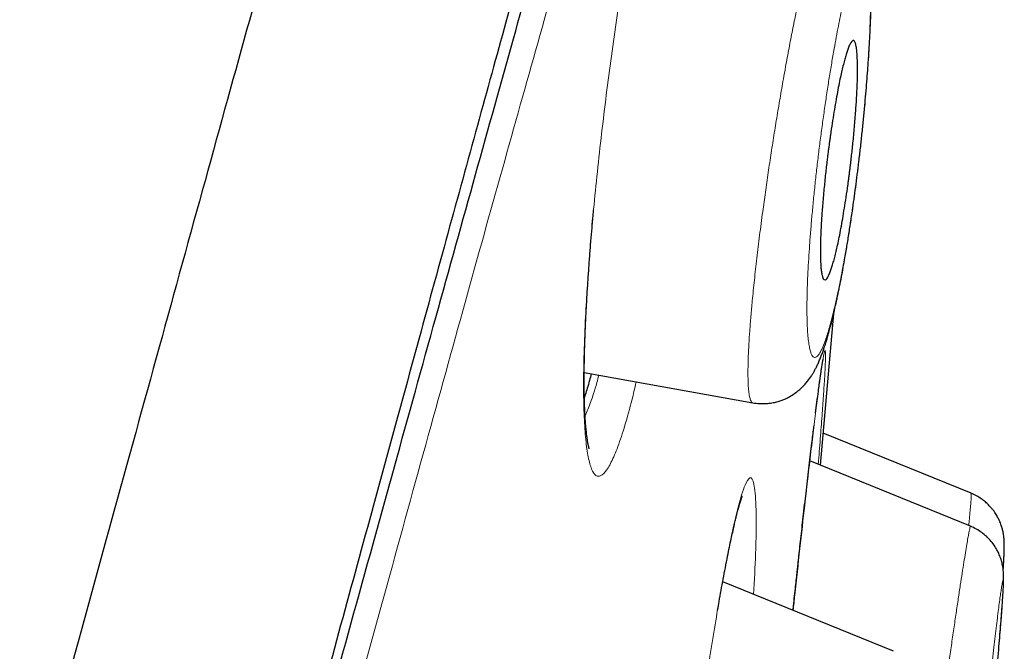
# Model space of a CAD drawing. Header units: millimetres. Extents: x 8 to 473, y 11 to 654.
# Tile 654 of 656: x 464.49 to 471.93, y 631.12 to 635.9. Entities that reach past the tile are written whole.
import ezdxf

# ---------------------------------------------------------------- set-up
doc = ezdxf.new("R2010")
doc.units = ezdxf.units.MM

msp = doc.modelspace()

# ---------------------------------------------------------------- linework, layer by layer
at = {"color": 8, "linetype": 'Continuous', "lineweight": 0}
msp.add_line((468.7702, 633.6398), (468.7703, 633.643), dxfattribs=at)
at = {"color": 7, "linetype": 'Continuous', "lineweight": 30}
for p, q in [((470.5426, 632.527), (470.6432, 633.6729)), ((468.7577, 633.2268), (470.0325, 632.9983)), ((471.6813, 632.315), (470.564, 632.7701)), ((471.6774, 632.0648), (470.4629, 632.5595)), ((471.6811, 632.3143), (471.681, 632.3144)), ((471.096, 631.1187), (469.8045, 631.6448))]:
    msp.add_line(p, q, dxfattribs=at)
for points, knots in [([(470.1608, 650.2847), (470.1654, 650.2685), (470.1751, 650.2342), (470.1654, 650.1301), (470.1214, 649.9157), (470.0193, 649.5055), (469.8502, 648.8522), (469.6064, 647.9407), (469.2849, 646.7779), (468.8814, 645.329), (468.4353, 643.7426), (467.9675, 642.0862), (467.5037, 640.4457), (466.9694, 638.5517), (466.3595, 636.3746), (465.6859, 633.9339), (464.9217, 631.1515), (464.0772, 628.0633), (463.1636, 624.7138), (462.2419, 621.3307), (461.3169, 617.9384), (460.0873, 613.4266), (458.5443, 607.7908), (456.6918, 601.0441), (454.8383, 594.3309), (452.9864, 587.6382), (451.1612, 581.0945), (449.3675, 574.6805), (447.6064, 568.3986), (446.0876, 562.982), (444.8124, 558.4382), (443.7808, 554.7617), (442.754, 551.1009), (442.091, 548.7319), (441.7579, 547.5418)], [0, 0, 0, 0, 0.026643, 0.056461, 0.086551, 0.11684, 0.14723, 0.177651, 0.208116, 0.238721, 0.269551, 0.290293, 0.311234, 0.332423, 0.353891, 0.375326, 0.396544, 0.421695, 0.446548, 0.471138, 0.49552, 0.519728, 0.567844, 0.615722, 0.66337, 0.710804, 0.758299, 0.802852, 0.847609, 0.892545, 0.919139, 0.945881, 0.972812, 1, 1, 1, 1]), ([(471.4836, 648.3303), (471.4879, 648.3155), (471.497, 648.2838), (471.4877, 648.1781), (471.4456, 647.9599), (471.3474, 647.5483), (471.1956, 646.941), (470.9982, 646.1797), (470.7686, 645.319), (470.4898, 644.2895), (470.1584, 643.0731), (469.787, 641.7247), (469.3798, 640.2544), (468.9431, 638.6817), (468.4864, 637.039), (468.0241, 635.3663), (467.5731, 633.7197), (467.092, 631.9576), (466.5304, 629.9002), (465.8857, 627.5387), (465.1596, 624.8816), (464.4179, 622.1717), (463.6656, 619.4295), (462.906, 616.6678), (461.888, 612.9715), (460.6042, 608.3349), (459.0557, 602.7627), (457.5018, 597.1937), (455.9437, 591.6319), (454.3834, 586.0743), (452.8986, 580.8141), (451.495, 575.8491), (450.1724, 571.1824), (448.8505, 566.5241), (447.6958, 562.4581), (446.7083, 558.9853), (445.8879, 556.0994), (445.0749, 553.2398), (444.2714, 550.4099), (443.7526, 548.575), (443.4929, 547.6567)], [0, 0, 0, 0, 0.0263947, 0.0567135, 0.0870843, 0.1174919, 0.1479186, 0.1722719, 0.1966285, 0.2209895, 0.2453683, 0.2697732, 0.2901329, 0.310517, 0.330927, 0.3462517, 0.3615813, 0.3769064, 0.39222, 0.4126117, 0.4329787, 0.453321, 0.473641, 0.4939369, 0.5142124, 0.554725, 0.5952005, 0.6356391, 0.6760307, 0.7163943, 0.7567769, 0.7907369, 0.8247232, 0.8587319, 0.8927619, 0.9141655, 0.9355885, 0.9570317, 0.9784983, 1, 1, 1, 1]), ([(460.6444, 608.3027), (461.1173, 610.0138), (461.8997, 612.8448), (462.9824, 616.7754), (463.8979, 620.0971), (464.8013, 623.3755), (465.6855, 626.583), (466.4915, 629.5046), (467.2094, 632.104), (467.8358, 634.3654), (468.4043, 636.404), (468.9075, 638.1972), (469.3495, 639.7726), (469.7997, 641.3816), (470.2317, 642.9392), (470.6217, 644.358), (470.9311, 645.4997), (471.19, 646.4851), (471.3738, 647.2217), (471.4627, 647.6035), (471.4684, 647.6886), (471.471, 647.7274)], [0, 0, 0, 0, 0.07218, 0.119423, 0.16681, 0.214126, 0.261298, 0.30868, 0.348246, 0.387639, 0.427185, 0.466788, 0.506244, 0.54568, 0.604911, 0.663838, 0.722099, 0.780103, 0.857413, 0.935071, 1, 1, 1, 1]), ([(470.0325, 632.9986), (470.0496, 632.9962), (470.0825, 632.9915), (470.1309, 632.9921), (470.1746, 632.9971), (470.213, 633.0056), (470.2453, 633.0157), (470.2715, 633.0261), (470.2922, 633.0358), (470.318, 633.0493), (470.3483, 633.0684), (470.3802, 633.0931), (470.4068, 633.1176), (470.4294, 633.1417), (470.4497, 633.1662), (470.4681, 633.1917), (470.4834, 633.2156), (470.4958, 633.2367), (470.5076, 633.2585), (470.5193, 633.2822), (470.5315, 633.309), (470.5435, 633.3377), (470.5551, 633.3676), (470.5652, 633.3959), (470.5742, 633.4223), (470.5825, 633.448), (470.5909, 633.4749), (470.6, 633.5057), (470.6099, 633.5409), (470.6206, 633.5807), (470.6338, 633.6325), (470.6488, 633.6951), (470.6652, 633.7687), (470.6806, 633.8421), (470.6951, 633.9147), (470.7087, 633.9866), (470.7221, 634.06), (470.7364, 634.142), (470.7518, 634.2347), (470.7683, 634.3391), (470.7835, 634.4408), (470.7973, 634.5382), (470.8098, 634.6302), (470.8222, 634.7256), (470.8343, 634.8245), (470.8461, 634.9264), (470.8575, 635.0309), (470.8683, 635.1356), (470.878, 635.2377), (470.8867, 635.3348), (470.8942, 635.4261), (470.9007, 635.5116), (470.9069, 635.5994), (470.9125, 635.6879), (470.9173, 635.7753), (470.9209, 635.8535), (470.9236, 635.9255), (470.9255, 635.9945), (470.9266, 636.0551), (470.927, 636.1075), (470.9269, 636.151), (470.9265, 636.1917), (470.9256, 636.2301), (470.9245, 636.2637), (470.9232, 636.2941), (470.9217, 636.3217), (470.9198, 636.3507), (470.9173, 636.3809), (470.9143, 636.4109), (470.911, 636.4382), (470.9076, 636.4614), (470.9044, 636.4809), (470.901, 636.4992), (470.8972, 636.5178), (470.8922, 636.539), (470.8851, 636.5653), (470.8753, 636.5959), (470.862, 636.6297), (470.8448, 636.6651), (470.8286, 636.6924), (470.8156, 636.7115), (470.8067, 636.7238), (470.7945, 636.7393), (470.7769, 636.7594), (470.7522, 636.7839), (470.7193, 636.811), (470.6779, 636.8385), (470.646, 636.8529), (470.629, 636.8606)], [0, 0, 0, 0, 0.0101047, 0.0195099, 0.0280771, 0.035696, 0.0422856, 0.0477929, 0.0521885, 0.0558771, 0.0655208, 0.0747128, 0.0828726, 0.0901862, 0.0984061, 0.1078037, 0.1158699, 0.1233322, 0.1312844, 0.1401495, 0.1503315, 0.161735, 0.1727857, 0.1829603, 0.192078, 0.2001877, 0.2090566, 0.218516, 0.2294135, 0.2416861, 0.2540145, 0.2732396, 0.2914778, 0.3087589, 0.3251037, 0.3405275, 0.3557407, 0.3716112, 0.3909583, 0.411198, 0.4323249, 0.44875, 0.4656686, 0.4830799, 0.5009975, 0.5194401, 0.5384174, 0.5578545, 0.5768019, 0.594978, 0.6123758, 0.6289889, 0.6448127, 0.6646771, 0.6831315, 0.7001783, 0.7160244, 0.7322714, 0.7492754, 0.7611361, 0.7731182, 0.7845587, 0.7954166, 0.8067326, 0.8149189, 0.8237301, 0.833197, 0.843338, 0.854167, 0.8644573, 0.8729206, 0.879831, 0.8860805, 0.892585, 0.8996195, 0.9079523, 0.9175672, 0.9285354, 0.9387565, 0.9481402, 0.9514088, 0.9545441, 0.9583286, 0.9636829, 0.9705986, 0.9790272, 0.9888758, 1, 1, 1, 1]), ([(470.5758, 633.9281), (470.5789, 633.9287), (470.5853, 633.9299), (470.5961, 633.9434), (470.6075, 633.9651), (470.619, 633.9934), (470.63, 634.0258), (470.6405, 634.0606), (470.6512, 634.0998), (470.662, 634.1434), (470.6734, 634.1935), (470.6855, 634.2513), (470.6984, 634.318), (470.7114, 634.391), (470.7246, 634.47), (470.7377, 634.5545), (470.7477, 634.6234), (470.7547, 634.6742), (470.7589, 634.7053), (470.763, 634.7369), (470.767, 634.7688), (470.771, 634.801), (470.7755, 634.8392), (470.7806, 634.8843), (470.7863, 634.9375), (470.792, 634.9939), (470.7977, 635.0533), (470.8032, 635.1153), (470.808, 635.1752), (470.812, 635.2316), (470.8154, 635.2835), (470.8183, 635.3335), (470.8206, 635.3814), (470.8222, 635.427), (470.8233, 635.4796), (470.8234, 635.5361), (470.8224, 635.5922), (470.8201, 635.6388), (470.817, 635.6722), (470.8135, 635.6955), (470.81, 635.7114), (470.8061, 635.7237), (470.8018, 635.7323), (470.7971, 635.7376), (470.791, 635.7401), (470.783, 635.7369), (470.7728, 635.724), (470.7617, 635.7024), (470.7506, 635.6743), (470.7398, 635.642), (470.7295, 635.6072), (470.719, 635.5678), (470.7082, 635.524), (470.6967, 635.4736), (470.6846, 635.4155), (470.6716, 635.3487), (470.6584, 635.2756), (470.6451, 635.1967), (470.6317, 635.1123), (470.6215, 635.0435), (470.6144, 634.9929), (470.6101, 634.9619), (470.6059, 634.9305), (470.6017, 634.8987), (470.5977, 634.8666), (470.5929, 634.8282), (470.5875, 634.7823), (470.5815, 634.7284), (470.5755, 634.6718), (470.5696, 634.6127), (470.564, 634.5515), (470.559, 634.4924), (470.5548, 634.4363), (470.5512, 634.3844), (470.5481, 634.3344), (470.5458, 634.2865), (470.544, 634.2408), (470.5429, 634.1877), (470.5427, 634.1306), (470.5438, 634.0739), (470.5463, 634.0271), (470.5501, 633.9899), (470.5551, 633.9619), (470.5611, 633.9427), (470.5674, 633.9315), (470.5721, 633.9298), (470.5741, 633.929)], [0, 0, 0, 0, 0.016088, 0.032046, 0.047879, 0.063592, 0.076081, 0.0885, 0.100851, 0.113138, 0.125363, 0.139623, 0.154281, 0.169339, 0.184804, 0.200677, 0.216963, 0.222486, 0.228055, 0.233671, 0.239333, 0.245042, 0.250798, 0.259586, 0.269037, 0.279153, 0.289933, 0.301377, 0.313486, 0.323927, 0.334368, 0.34481, 0.355252, 0.365694, 0.376137, 0.393438, 0.410267, 0.426626, 0.442518, 0.452855, 0.462985, 0.472909, 0.482628, 0.492142, 0.501452, 0.517408, 0.533272, 0.549051, 0.564749, 0.577255, 0.589716, 0.602133, 0.61451, 0.626849, 0.64116, 0.655852, 0.670928, 0.686393, 0.70225, 0.718501, 0.724009, 0.729561, 0.735158, 0.740799, 0.746485, 0.752216, 0.761241, 0.770835, 0.780997, 0.791729, 0.80303, 0.814901, 0.825346, 0.835793, 0.846241, 0.85669, 0.86714, 0.877592, 0.895209, 0.912273, 0.928785, 0.944747, 0.96016, 0.975026, 0.989346, 1, 1, 1, 1]), ([(468.7703, 633.6428), (468.7722, 633.6807), (468.776, 633.755), (468.7828, 633.8685), (468.7902, 633.9798), (468.798, 634.0885), (468.8061, 634.1941), (468.8145, 634.2961), (468.8219, 634.3824), (468.8267, 634.4351), (468.8285, 634.4546)], [0, 0, 0, 0, 0.151912, 0.29758, 0.437018, 0.570226, 0.697203, 0.817944, 0.932447, 1, 1, 1, 1]), ([(468.7956, 632.6506), (468.7956, 632.6506), (468.7957, 632.6504), (468.7954, 632.6514), (468.7944, 632.6544), (468.7931, 632.6591), (468.7917, 632.6645), (468.7901, 632.6715), (468.7881, 632.6807), (468.7856, 632.6933), (468.7829, 632.7087), (468.7803, 632.7257), (468.7779, 632.7433), (468.7757, 632.7604), (468.7738, 632.7775), (468.7721, 632.794), (468.7705, 632.8105), (468.7691, 632.8269), (468.7678, 632.8437), (468.7665, 632.862), (468.7651, 632.8835), (468.7636, 632.9092), (468.7621, 632.94), (468.7606, 632.9763), (468.7595, 633.0124), (468.7587, 633.0448), (468.7583, 633.0694), (468.758, 633.0891), (468.7578, 633.1031), (468.7577, 633.1125), (468.7577, 633.1204), (468.7576, 633.1304), (468.7575, 633.1447), (468.7575, 633.1653), (468.7575, 633.1936), (468.7577, 633.2307), (468.7582, 633.2757), (468.759, 633.325), (468.7602, 633.3778), (468.7618, 633.4334), (468.7639, 633.4956), (468.7666, 633.5646), (468.769, 633.614), (468.7702, 633.6397)], [0, 0, 0, 0, 0.003798, 0.02192, 0.0476, 0.070815, 0.091319, 0.110283, 0.133288, 0.161056, 0.194265, 0.223861, 0.250616, 0.276983, 0.299182, 0.320747, 0.341417, 0.361192, 0.380068, 0.399826, 0.422443, 0.449021, 0.479566, 0.514088, 0.55255, 0.57825, 0.599366, 0.61589, 0.627816, 0.634044, 0.638994, 0.646994, 0.658267, 0.672815, 0.695613, 0.723544, 0.756619, 0.794857, 0.829178, 0.866832, 0.907837, 0.952216, 1, 1, 1, 1]), ([(470.5067, 632.9221), (470.5102, 632.9494), (470.5176, 633.0086), (470.5266, 633.0781), (470.5343, 633.1356), (470.5402, 633.1787), (470.5454, 633.2155), (470.5499, 633.2464), (470.5538, 633.272), (470.5566, 633.2897), (470.5586, 633.3017), (470.5599, 633.3095), (470.5612, 633.3164), (470.5624, 633.3229), (470.5632, 633.3272), (470.5635, 633.329), (470.5636, 633.3295), (470.5635, 633.3294), (470.5635, 633.3294)], [0, 0, 0, 0, 0.122423, 0.265448, 0.360496, 0.451485, 0.53761, 0.618866, 0.695252, 0.766771, 0.800707, 0.833428, 0.864934, 0.896333, 0.93312, 0.976055, 0.999825, 1, 1, 1, 1]), ([(468.8114, 633.2172), (468.8069, 633.2002), (468.7912, 633.1409), (468.7735, 633.0829), (468.7608, 633.0478), (468.7588, 633.0422)], [0, 0, 0, 0, 0.252317, 0.880859, 1, 1, 1, 1]), ([(470.336, 631.4283), (470.3379, 631.4453), (470.3425, 631.4883), (470.3496, 631.5537), (470.357, 631.6218), (470.3635, 631.6811), (470.369, 631.732), (470.3746, 631.7844), (470.3811, 631.8436), (470.3888, 631.9141), (470.3973, 631.9906), (470.4065, 632.0726), (470.4164, 632.1597), (470.4266, 632.2494), (470.4372, 632.3408), (470.4479, 632.4324), (470.4586, 632.5232), (470.469, 632.6111), (470.4803, 632.7063), (470.489, 632.7787), (470.494, 632.8193), (470.4949, 632.8259)], [0, 0, 0, 0, 0.0307339, 0.0777077, 0.11969, 0.1566809, 0.188683, 0.2158787, 0.2571476, 0.3029757, 0.353363, 0.4083117, 0.4678281, 0.5319271, 0.5965994, 0.6654172, 0.7363262, 0.8074191, 0.8786938, 0.9802259, 1, 1, 1, 1]), ([(469.7663, 631.4306), (469.7701, 631.4524), (469.7789, 631.5033), (469.7929, 631.5817), (469.8085, 631.6672), (469.8248, 631.7535), (469.8405, 631.8342), (469.8552, 631.9062), (469.868, 631.9674), (469.8796, 632.0204), (469.8899, 632.0661), (469.899, 632.1049), (469.907, 632.1375), (469.9138, 632.1644), (469.9199, 632.1874), (469.9255, 632.208), (469.9311, 632.2273), (469.9363, 632.2446), (469.9412, 632.2601), (469.9457, 632.2735), (469.9496, 632.2844), (469.9522, 632.291), (469.9533, 632.2935), (469.9531, 632.2932), (469.9531, 632.2931)], [0, 0, 0, 0, 0.045772, 0.107044, 0.172121, 0.241003, 0.313696, 0.376386, 0.43491, 0.489207, 0.539274, 0.585112, 0.62672, 0.66423, 0.696822, 0.73067, 0.765755, 0.801161, 0.836, 0.872945, 0.915652, 0.962142, 0.991066, 1, 1, 1, 1]), ([(471.925, 631.7339), (471.9257, 631.7454), (471.9274, 631.7721), (471.9293, 631.8076), (471.9307, 631.8367), (471.9316, 631.8571), (471.9321, 631.871), (471.9325, 631.8836), (471.9327, 631.8951), (471.9329, 631.9056), (471.9329, 631.9185), (471.9328, 631.9353), (471.9322, 631.9505), (471.9314, 631.9641), (471.9303, 631.9766), (471.9287, 631.9904), (471.9258, 632.0105), (471.9208, 632.0349), (471.914, 632.0596), (471.907, 632.0801), (471.8985, 632.1017), (471.8873, 632.1259), (471.8708, 632.1553), (471.8526, 632.1818), (471.8334, 632.2057), (471.8137, 632.227), (471.7888, 632.2501), (471.7583, 632.2735), (471.7223, 632.2962), (471.6952, 632.3083), (471.6811, 632.3146)], [0, 0, 0, 0, 0.063049, 0.14747, 0.226186, 0.265096, 0.302414, 0.338142, 0.372282, 0.404849, 0.441345, 0.479407, 0.524192, 0.547892, 0.569983, 0.590765, 0.610646, 0.646586, 0.675209, 0.69653, 0.713786, 0.74018, 0.770856, 0.805926, 0.827707, 0.854041, 0.884763, 0.919608, 0.958191, 1, 1, 1, 1]), ([(471.138, 628.186), (471.1553, 628.1835), (471.1886, 628.1788), (471.237, 628.1799), (471.2801, 628.1854), (471.3171, 628.1941), (471.3479, 628.2043), (471.3754, 628.2157), (471.4028, 628.2294), (471.4323, 628.2473), (471.4635, 628.2704), (471.495, 628.299), (471.5245, 628.3325), (471.55, 628.369), (471.5674, 628.4007), (471.5791, 628.4267), (471.5868, 628.4464), (471.593, 628.4646), (471.5971, 628.4787), (471.601, 628.4933), (471.604, 628.5058), (471.6062, 628.5159), (471.6074, 628.5216), (471.6083, 628.5261), (471.6092, 628.5309), (471.6108, 628.539), (471.6131, 628.5514), (471.6161, 628.5693), (471.6196, 628.5907), (471.6235, 628.6162), (471.6281, 628.6473), (471.6336, 628.6863), (471.64, 628.7337), (471.6473, 628.7894), (471.6551, 628.8502), (471.6641, 628.9227), (471.6744, 629.0087), (471.6862, 629.109), (471.6984, 629.2147), (471.7108, 629.3248), (471.7234, 629.4385), (471.7361, 629.555), (471.7489, 629.674), (471.7617, 629.7956), (471.7747, 629.9197), (471.7876, 630.0459), (471.8005, 630.1734), (471.8132, 630.3015), (471.8258, 630.4292), (471.838, 630.5557), (471.8498, 630.6802), (471.8611, 630.8016), (471.8718, 630.9184), (471.8817, 631.0289), (471.8906, 631.1314), (471.8985, 631.2251), (471.9055, 631.3099), (471.9114, 631.3859), (471.9164, 631.4531), (471.9205, 631.5116), (471.9236, 631.5607), (471.9259, 631.6013), (471.9271, 631.629), (471.9276, 631.6474), (471.9279, 631.6588), (471.928, 631.6692), (471.9281, 631.6802), (471.9278, 631.6936), (471.9273, 631.7081), (471.9258, 631.729), (471.9223, 631.7562), (471.9162, 631.7869), (471.9063, 631.8217), (471.8929, 631.8559), (471.8759, 631.8897), (471.8547, 631.924), (471.828, 631.9581), (471.7967, 631.9899), (471.7623, 632.0181), (471.7223, 632.0443), (471.6924, 632.0577), (471.677, 632.0646)], [0, 0, 0, 0, 0.009093, 0.017521, 0.025113, 0.031737, 0.037299, 0.042005, 0.047276, 0.053324, 0.060138, 0.067687, 0.075667, 0.083806, 0.092156, 0.096398, 0.100619, 0.106469, 0.112669, 0.118138, 0.123737, 0.127974, 0.130961, 0.133832, 0.136985, 0.14042, 0.149633, 0.16041, 0.171356, 0.183552, 0.196999, 0.211703, 0.229396, 0.247022, 0.264553, 0.281988, 0.304979, 0.327697, 0.35017, 0.372415, 0.394438, 0.416242, 0.437853, 0.459545, 0.481386, 0.503384, 0.525567, 0.547945, 0.570519, 0.593281, 0.616218, 0.639312, 0.66255, 0.685605, 0.708222, 0.730428, 0.752245, 0.773683, 0.794744, 0.81543, 0.835739, 0.854999, 0.872704, 0.879822, 0.886661, 0.893222, 0.899637, 0.906053, 0.912522, 0.919229, 0.925607, 0.932558, 0.939566, 0.946753, 0.95248, 0.959565, 0.967978, 0.975114, 0.982891, 0.991222, 1, 1, 1, 1])]:
    msp.add_open_spline(points, degree=3, knots=knots, dxfattribs=at)
at = {"color": 8, "linetype": 'Continuous', "lineweight": 0}
for points, knots in [([(471.4351, 646.6861), (471.4333, 646.6535), (471.4298, 646.5884), (471.3834, 646.3811), (471.2845, 645.9866), (471.1326, 645.4041), (470.9358, 644.6706), (470.7047, 643.8307), (470.4236, 642.8277), (470.0885, 641.641), (469.7139, 640.3206), (469.3035, 638.8812), (468.8645, 637.339), (468.3682, 635.5875), (467.8104, 633.5941), (467.1954, 631.3602), (466.5358, 628.9456), (465.8447, 626.4059), (465.1326, 623.7831), (464.4063, 621.1058), (463.6719, 618.3993), (462.9328, 615.6763), (461.9393, 612.014), (460.683, 607.4016), (459.1593, 601.8443), (457.6254, 596.2852), (456.0846, 590.7315), (454.5407, 585.2171), (452.9922, 579.7392), (451.4461, 574.2969), (449.8963, 568.8612), (448.5538, 564.1568), (447.4236, 560.1913), (446.5054, 556.9608), (445.6027, 553.7704), (444.7146, 550.6135), (444.1548, 548.5845), (443.8737, 547.5661)], [0, 0, 0, 0, 0.030875, 0.061712, 0.092529, 0.123402, 0.148227, 0.17321, 0.198303, 0.223286, 0.248239, 0.269168, 0.290108, 0.310917, 0.33167, 0.352646, 0.373652, 0.39457, 0.415527, 0.436491, 0.457375, 0.478202, 0.499018, 0.541033, 0.583124, 0.625219, 0.667272, 0.709317, 0.75061, 0.791934, 0.833292, 0.874698, 0.899774, 0.92478, 0.949757, 0.974781, 1, 1, 1, 1]), ([(468.7661, 633.6149), (468.7705, 633.6954), (468.7792, 633.8563), (468.7984, 634.118), (468.8217, 634.3908), (468.8492, 634.6735), (468.8804, 634.9626), (468.9151, 635.2555), (468.9527, 635.549), (468.9932, 635.8403), (469.0358, 636.1261), (469.0801, 636.4039), (469.1254, 636.6708), (469.1714, 636.9241), (469.2176, 637.1612), (469.2634, 637.3791), (469.3084, 637.5752), (469.352, 637.7463), (469.3935, 637.8897), (469.4329, 638.005), (469.4695, 638.0916), (469.5033, 638.1491), (469.534, 638.177), (469.5611, 638.1748), (469.5846, 638.1422), (469.6041, 638.0785), (469.6194, 637.9841), (469.6306, 637.8615), (469.6378, 637.7131), (469.6405, 637.5388), (469.6403, 637.3886), (469.6377, 637.2903), (469.637, 637.2649)], [0, 0, 0, 0, 0.034055, 0.06816, 0.102302, 0.136454, 0.170582, 0.204659, 0.238677, 0.272658, 0.306655, 0.340693, 0.374768, 0.408867, 0.442972, 0.47708, 0.51121, 0.545414, 0.579644, 0.61382, 0.647965, 0.68208, 0.716153, 0.750174, 0.784146, 0.818095, 0.852046, 0.886015, 0.920019, 0.954054, 0.988104, 1, 1, 1, 1]), ([(470.0326, 632.9987), (470.0294, 633), (470.0229, 633.0025), (470.0144, 633.0183), (470.0068, 633.0448), (470.0009, 633.0845), (469.997, 633.1353), (469.9952, 633.1967), (469.9955, 633.2685), (469.9978, 633.3502), (470.0021, 633.4416), (470.0086, 633.5422), (470.0171, 633.6516), (470.0286, 633.7791), (470.0434, 633.9255), (470.062, 634.0915), (470.0831, 634.2648), (470.1048, 634.4321), (470.1267, 634.5909), (470.1481, 634.7395), (470.1707, 634.8895), (470.1943, 635.0399), (470.2188, 635.1901), (470.2441, 635.3388), (470.2698, 635.4853), (470.2959, 635.6286), (470.3221, 635.7677), (470.347, 635.8945), (470.3702, 636.0091), (470.3918, 636.112), (470.4131, 636.2099), (470.4341, 636.3023), (470.4545, 636.3886), (470.4757, 636.4735), (470.4975, 636.5554), (470.5194, 636.6321), (470.5401, 636.6983), (470.5595, 636.7539), (470.5765, 636.796), (470.5912, 636.8264), (470.604, 636.8469), (470.6155, 636.8586), (470.6238, 636.8629), (470.6278, 636.8603), (470.6289, 636.8596)], [0, 0, 0, 0, 0.020161, 0.041119, 0.066178, 0.091132, 0.116008, 0.140833, 0.165629, 0.190419, 0.215225, 0.240072, 0.264992, 0.290011, 0.321218, 0.352308, 0.383311, 0.414248, 0.438967, 0.46367, 0.488374, 0.513105, 0.53789, 0.562703, 0.587528, 0.612362, 0.637199, 0.662029, 0.682712, 0.703385, 0.72405, 0.744712, 0.765384, 0.78608, 0.810891, 0.835672, 0.860439, 0.885203, 0.909974, 0.930632, 0.951312, 0.972026, 0.992789, 1, 1, 1, 1]), ([(470.8881, 636.4291), (470.8854, 636.4335), (470.8799, 636.4423), (470.8706, 636.4467), (470.8606, 636.4447), (470.8498, 636.4355), (470.8382, 636.4194), (470.825, 636.3951), (470.8103, 636.3614), (470.7939, 636.3167), (470.7769, 636.2636), (470.7593, 636.2022), (470.7422, 636.1366), (470.7258, 636.0687), (470.7102, 635.9999), (470.6945, 635.9263), (470.6787, 635.8479), (470.6628, 635.7648), (470.6459, 635.6719), (470.6281, 635.5695), (470.6097, 635.4579), (470.5918, 635.3432), (470.5743, 635.2251), (470.5575, 635.1053), (470.5415, 634.9848), (470.5265, 634.8645), (470.5124, 634.744), (470.4993, 634.6234), (470.4874, 634.5041), (470.4766, 634.3873), (470.4672, 634.2747), (470.4592, 634.1661), (470.4526, 634.0617), (470.4474, 633.962), (470.4437, 633.8679), (470.4415, 633.7805), (470.4409, 633.7001), (470.4419, 633.6267), (470.4445, 633.5606), (470.4485, 633.5022), (470.454, 633.4524), (470.4609, 633.4115), (470.4692, 633.3797), (470.4783, 633.3582), (470.488, 633.3455), (470.4979, 633.3404), (470.5087, 633.3422), (470.5202, 633.3507), (470.5326, 633.3662), (470.5457, 633.3883), (470.5592, 633.4167), (470.5733, 633.4517), (470.5879, 633.4931), (470.6029, 633.5406), (470.6182, 633.5938), (470.6338, 633.6526), (470.6495, 633.7168), (470.6653, 633.786), (470.6811, 633.8597), (470.6968, 633.9381), (470.7126, 634.021), (470.7293, 634.1141), (470.7468, 634.217), (470.7648, 634.3294), (470.7821, 634.4443), (470.7987, 634.5616), (470.8147, 634.6813), (470.8298, 634.8022), (470.844, 634.9233), (470.8572, 635.0439), (470.8693, 635.1639), (470.8803, 635.2826), (470.8902, 635.399), (470.8988, 635.5118), (470.9061, 635.6206), (470.9122, 635.725), (470.9169, 635.8247), (470.9203, 635.9189), (470.9223, 636.0064), (470.9229, 636.087), (470.922, 636.1607), (470.9197, 636.2268), (470.9161, 636.285), (470.9111, 636.3346), (470.9048, 636.3756), (470.8972, 636.4083), (470.8911, 636.4222), (470.8881, 636.4291)], [0, 0, 0, 0, 0.010489, 0.020879, 0.031224, 0.041576, 0.051988, 0.062511, 0.075027, 0.087538, 0.100122, 0.112615, 0.125015, 0.135421, 0.145766, 0.156097, 0.166461, 0.176906, 0.187478, 0.200004, 0.212443, 0.22487, 0.237362, 0.249995, 0.262393, 0.274756, 0.287166, 0.299707, 0.312463, 0.32505, 0.33752, 0.349947, 0.362405, 0.374968, 0.387482, 0.399908, 0.41232, 0.424792, 0.437398, 0.450054, 0.462568, 0.475008, 0.487441, 0.499936, 0.510393, 0.520785, 0.531157, 0.541553, 0.552019, 0.562598, 0.572975, 0.583365, 0.593816, 0.604276, 0.614682, 0.625081, 0.635545, 0.645918, 0.656249, 0.666587, 0.676983, 0.687485, 0.700166, 0.712681, 0.725104, 0.737511, 0.749976, 0.762526, 0.774972, 0.787388, 0.799849, 0.812427, 0.82503, 0.837515, 0.849949, 0.862403, 0.874943, 0.88744, 0.89986, 0.91228, 0.924779, 0.937434, 0.949926, 0.962413, 0.975008, 0.987548, 1, 1, 1, 1]), ([(469.1505, 633.1564), (469.145, 633.1317), (469.1208, 633.0242), (469.0786, 632.869), (469.025, 632.6975), (468.9741, 632.5694), (468.9266, 632.4829), (468.8834, 632.44), (468.8451, 632.4415), (468.8128, 632.4892), (468.7871, 632.5818), (468.7683, 632.7151), (468.7564, 632.887), (468.7519, 633.0956), (468.7542, 633.3362), (468.7621, 633.5219), (468.7661, 633.6149)], [0, 0, 0, 0, 0.02236, 0.097532, 0.172719, 0.247858, 0.323013, 0.398209, 0.473484, 0.548944, 0.624351, 0.699466, 0.774448, 0.84943, 0.924552, 1, 1, 1, 1]), ([(470.3372, 631.4278), (470.3414, 631.4664), (470.3587, 631.6289), (470.3883, 631.8985), (470.422, 632.2008), (470.4505, 632.451), (470.4744, 632.6561), (470.4964, 632.8395), (470.5162, 632.9998), (470.5338, 633.1354), (470.549, 633.2447), (470.5614, 633.3261), (470.5711, 633.3781), (470.5777, 633.3985), (470.5812, 633.3874), (470.5818, 633.3463), (470.5794, 633.2762), (470.5742, 633.1782), (470.5662, 633.0537), (470.5555, 632.9032), (470.5425, 632.7317), (470.5317, 632.5989), (470.5264, 632.5336)], [0, 0, 0, 0, 0.020753, 0.087241, 0.153558, 0.203263, 0.253017, 0.302846, 0.352742, 0.40268, 0.452636, 0.502604, 0.552608, 0.602581, 0.652494, 0.702409, 0.752341, 0.802276, 0.852184, 0.90204, 0.951839, 1, 1, 1, 1]), ([(468.7641, 632.9011), (468.7776, 632.9326), (468.8067, 633.0003), (468.8418, 633.1063), (468.8629, 633.1884), (468.8677, 633.2071)], [0, 0, 0, 0, 0.402697, 0.864377, 1, 1, 1, 1]), ([(469.3678, 628.3106), (469.3845, 628.4911), (469.418, 628.8522), (469.4832, 629.4369), (469.5555, 630.0234), (469.6333, 630.5938), (469.7128, 631.1205), (469.7905, 631.5834), (469.8633, 631.965), (469.9282, 632.247), (469.9815, 632.409), (470.0218, 632.4499), (470.0483, 632.3731), (470.0594, 632.1765), (470.0565, 631.8996), (470.0437, 631.6553), (470.0382, 631.5496)], [0, 0, 0, 0, 0.072746, 0.145492, 0.218155, 0.290689, 0.363222, 0.435851, 0.508552, 0.58137, 0.654203, 0.726949, 0.799633, 0.872196, 0.944687, 1, 1, 1, 1]), ([(471.6636, 632.0704), (471.6653, 632.0871), (471.6697, 632.1283), (471.6749, 632.1823), (471.6793, 632.233), (471.6822, 632.2727), (471.6827, 632.289), (471.6829, 632.2972)], [0, 0, 0, 0, 0.1445764, 0.3578129, 0.571369, 0.7853658, 1, 1, 1, 1]), ([(471.6829, 632.2972), (471.6829, 632.3023), (471.6828, 632.3121), (471.6816, 632.3136), (471.6811, 632.3143)], [0, 0, 0, 0, 0.522614, 1, 1, 1, 1]), ([(471.2843, 629.3947), (471.2857, 629.405), (471.2933, 629.4614), (471.3078, 629.5682), (471.3277, 629.7141), (471.3481, 629.8627), (471.3689, 630.0126), (471.3899, 630.1633), (471.411, 630.3138), (471.4322, 630.4633), (471.4531, 630.6108), (471.4738, 630.7556), (471.494, 630.8967), (471.5138, 631.0334), (471.5329, 631.1647), (471.5512, 631.2898), (471.5687, 631.4079), (471.5853, 631.5182), (471.6007, 631.6196), (471.6149, 631.7115), (471.6278, 631.7937), (471.6393, 631.8658), (471.6495, 631.9274), (471.6577, 631.9754), (471.6642, 632.0115), (471.6693, 632.0374), (471.6732, 632.0549), (471.6758, 632.0641), (471.6766, 632.0638), (471.6769, 632.0636)], [0, 0, 0, 0, 0.008932, 0.048855, 0.08872, 0.128538, 0.168323, 0.208098, 0.247894, 0.287726, 0.327583, 0.367463, 0.407357, 0.447252, 0.487136, 0.527003, 0.566857, 0.606717, 0.64662, 0.686524, 0.726381, 0.766211, 0.806031, 0.845855, 0.879057, 0.912284, 0.945551, 0.978878, 1, 1, 1, 1]), ([(471.9259, 631.649), (471.9256, 631.6517), (471.925, 631.6571), (471.9233, 631.6564), (471.9209, 631.6493), (471.9178, 631.6352), (471.914, 631.6141), (471.9093, 631.5845), (471.9035, 631.5453), (471.8966, 631.4951), (471.8889, 631.4366), (471.8804, 631.37), (471.8713, 631.2957), (471.8615, 631.2142), (471.8511, 631.1257), (471.8402, 631.0309), (471.8287, 630.9296), (471.8167, 630.8228), (471.8045, 630.712), (471.7921, 630.5982), (471.7796, 630.4819), (471.767, 630.3631), (471.7544, 630.2426), (471.7418, 630.1215), (471.7294, 630.0007), (471.7172, 629.8804), (471.7053, 629.7604), (471.6936, 629.6423), (471.6825, 629.5269), (471.6718, 629.4154), (471.6617, 629.3076), (471.6522, 629.2045), (471.6434, 629.1071), (471.6354, 629.0158), (471.6283, 628.9311), (471.6219, 628.8534), (471.6165, 628.7834), (471.612, 628.7216), (471.6085, 628.6681), (471.6059, 628.623), (471.6043, 628.5867), (471.6037, 628.5598), (471.6041, 628.5435), (471.6053, 628.5362), (471.6071, 628.5363), (471.6097, 628.5435), (471.613, 628.5574), (471.6169, 628.5779), (471.6218, 628.6067), (471.6277, 628.6454), (471.6349, 628.6957), (471.6429, 628.7547), (471.6516, 628.8218), (471.661, 628.8966), (471.6709, 628.9785), (471.6815, 629.0671), (471.6925, 629.1621), (471.7041, 629.2633), (471.716, 629.3698), (471.7282, 629.4806), (471.7405, 629.5947), (471.753, 629.7116), (471.7655, 629.8305), (471.778, 629.9508), (471.7904, 630.0719), (471.8026, 630.1931), (471.8146, 630.3134), (471.8263, 630.433), (471.8377, 630.5511), (471.8486, 630.6668), (471.8591, 630.7785), (471.8689, 630.8857), (471.8781, 630.9882), (471.8867, 631.0857), (471.8946, 631.1775), (471.9016, 631.2624), (471.9079, 631.34), (471.9133, 631.4102), (471.9178, 631.4726), (471.9214, 631.5266), (471.924, 631.5715), (471.9256, 631.6071), (471.9264, 631.6342), (471.926, 631.6441), (471.9259, 631.649)], [0, 0, 0, 0, 0.0104417, 0.0208054, 0.031141, 0.0414985, 0.0519277, 0.0624774, 0.0749873, 0.0875034, 0.1000759, 0.1125572, 0.1249769, 0.1374561, 0.149862, 0.1622744, 0.1747732, 0.1874365, 0.2000219, 0.2124936, 0.2249233, 0.2373839, 0.249948, 0.2624017, 0.2748006, 0.2872221, 0.2997431, 0.3124395, 0.3249214, 0.3373991, 0.3499731, 0.3625015, 0.374959, 0.3873986, 0.3998884, 0.4124426, 0.4249219, 0.4373982, 0.4499028, 0.4624042, 0.4749873, 0.4875146, 0.4999827, 0.5104077, 0.5208371, 0.5313195, 0.5417684, 0.5521846, 0.562614, 0.5750407, 0.5875343, 0.6001212, 0.61262, 0.6250765, 0.6375662, 0.6499714, 0.6623725, 0.6748498, 0.6874823, 0.6999861, 0.7124996, 0.7250737, 0.737557, 0.7499691, 0.7625067, 0.7749461, 0.7873636, 0.7998352, 0.8124358, 0.8250781, 0.8375794, 0.8500117, 0.8624482, 0.8749618, 0.887512, 0.8999603, 0.9123854, 0.9248668, 0.9374828, 0.9499536, 0.9624394, 0.9750091, 0.9875225, 1, 1, 1, 1])]:
    msp.add_open_spline(points, degree=3, knots=knots, dxfattribs=at)

doc.saveas('drawing.dxf')
